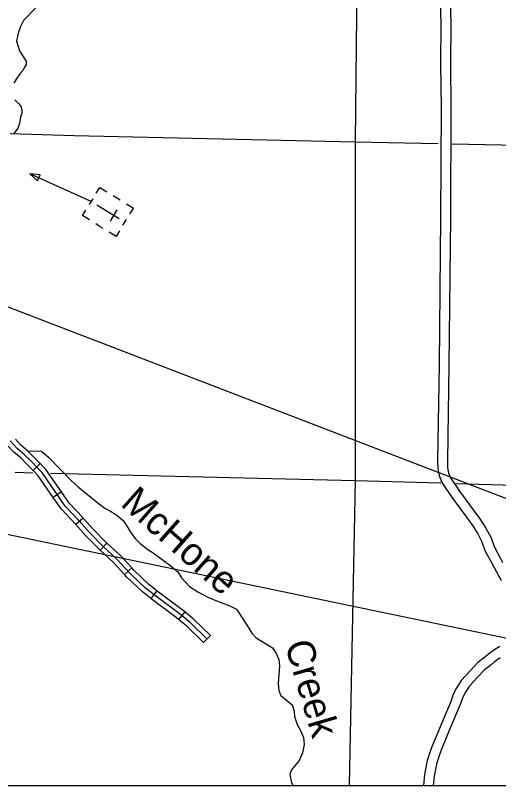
# Model space of a CAD drawing. Extents: x 0 to 3171, y 0 to 2059.
# Drawn here: x 1180.8 to 1303, y 254.4 to 449.4 of the extents above; entities that cross this region are included whole.
import ezdxf

# ---------------------------------------------------------------- set-up
doc = ezdxf.new("R2010")
doc.units = 0
for name, color, linetype in [('Default', 7, 'Continuous'), ('Level 32', 7, 'Continuous'), ('Level 35', 7, 'Continuous'), ('Level 46', 7, 'Continuous'), ('Level 5', 7, 'Continuous'), ('Level 57', 7, 'Continuous')]:
    doc.layers.add(name, color=color, linetype=linetype)

msp = doc.modelspace()

# ---------------------------------------------------------------- linework, layer by layer
at = {"layer": 'Default'}
for p, q in [((990.73, 447.98), (1391.7, 293.66)), ((1029.42, 433.09), (1391.7, 293.66)), ((987.22, 357.79), (1387.27, 274.68)), ((1029.42, 349.02), (1387.27, 274.68)), ((1029.42, 254.41), (2119.81, 254.41))]:
    msp.add_line(p, q, dxfattribs=at)
msp.add_lwpolyline([(2119.81, 1254.61), (1029.42, 1254.61), (1029.42, 254.41), (2119.81, 254.41)], close=True, dxfattribs=at)
msp.add_lwpolyline([(2119.81, 1254.61), (1029.42, 1254.61), (1029.42, 254.41), (2119.81, 254.41)], close=True, dxfattribs=at)
msp.add_lwpolyline([(2119.81, 1254.61), (1029.42, 1254.61), (1029.42, 254.41), (2119.81, 254.41)], close=True, dxfattribs=at)
at = {"layer": 'Level 32'}
for p, q in [((1187.02, 335.95), (1185.23, 334.2)), ((1192.41, 328.75), (1190.35, 327.33)), ((1197.94, 322.12), (1196.06, 320.47)), ((1203.88, 315.82), (1202.19, 313.98)), ((1210.18, 309.54), (1208.34, 307.85)), ((1216.54, 303.75), (1214.99, 301.79)), ((1223.58, 298.44), (1221.99, 296.5)), ((1230.11, 292.39), (1228.36, 290.6))]:
    msp.add_line(p, q, dxfattribs=at)
for points in [[(1229.23, 291.5), (1224.94, 295.7), (1222.21, 297.94), (1215.87, 302.68), (1213.71, 304.39), (1209.85, 308.05), (1206.44, 311.77), (1202.89, 315.04), (1199.5, 318.46), (1196.87, 321.45), (1193.37, 325.15), (1187.5, 333.64), (1186.43, 334.76), (1184.57, 336.67), (1183.06, 338.18), (1181.25, 339.7), (1179.45, 341.65)], [(1187.02, 335.95), (1185.46, 337.55), (1183.91, 339.11), (1182.12, 340.6), (1180.76, 342.07)], [(1185.23, 334.2), (1183.68, 335.79), (1182.22, 337.26), (1180.39, 338.79), (1178.93, 340.37)], [(1192.41, 328.75), (1188.48, 334.43), (1187.33, 335.63), (1187.02, 335.95)], [(1190.35, 327.33), (1186.53, 332.85), (1185.53, 333.9), (1185.23, 334.2)], [(1197.94, 322.12), (1197.79, 322.29), (1194.35, 325.94), (1192.41, 328.75)], [(1196.06, 320.47), (1195.94, 320.61), (1192.4, 324.36), (1190.35, 327.33)], [(1203.88, 315.82), (1203.76, 315.94), (1200.42, 319.31), (1197.94, 322.12)], [(1202.19, 313.98), (1202.02, 314.14), (1198.59, 317.6), (1196.06, 320.47)], [(1208.34, 307.85), (1205.56, 310.89), (1202.19, 313.98)], [(1210.18, 309.54), (1207.33, 312.65), (1203.88, 315.82)], [(1216.54, 303.75), (1214.53, 305.34), (1210.74, 308.93), (1210.18, 309.54)], [(1214.99, 301.79), (1212.89, 303.45), (1208.96, 307.17), (1208.34, 307.85)], [(1223.58, 298.44), (1222.98, 298.93), (1216.64, 303.67), (1216.54, 303.75)], [(1221.99, 296.5), (1221.43, 296.96), (1215.11, 301.69), (1214.99, 301.79)], [(1230.11, 292.39), (1225.77, 296.63), (1223.58, 298.44)], [(1228.36, 290.6), (1224.1, 294.77), (1221.99, 296.5)]]:
    msp.add_lwpolyline(points, dxfattribs=at)
at = {"layer": 'Level 35'}
for points in [[(1185.98, 451.38), (1182.85, 448.13), (1182.06, 446.54), (1181.48, 444.89), (1181.08, 442.88), (1181.42, 441.53), (1181.83, 440.44), (1182.19, 439.76), (1183.49, 437.82), (1183.49, 436.89), (1183.09, 436.28), (1182.72, 435.52), (1181.85, 434.56), (1180.97, 433.26), (1180.4, 432.22)], [(1180.64, 428.04), (1181.51, 427.08), (1182.12, 426.37), (1182.41, 425.44), (1182.38, 424.62), (1182.07, 423.59), (1181.8, 422.02), (1181.35, 420.88), (1180.34, 419.45)], [(1183.84, 339.17), (1187.35, 339.06), (1189.11, 337.55), (1194.98, 331.55), (1196.61, 330.04), (1201.69, 325.91), (1203.39, 324.66), (1205.01, 323.77), (1206.52, 322.82), (1207.98, 321.5), (1209.02, 320.04), (1209.89, 318.55), (1211.04, 316.94), (1212.32, 315.67), (1214.25, 314.18), (1215.58, 313.32), (1220.19, 309.95), (1221.86, 308.51), (1222.79, 307.02), (1224.84, 304.85), (1226.9, 303.49), (1229.46, 302.13), (1232.33, 300.9), (1235.04, 299.94), (1236.65, 299.09), (1239.26, 295.21), (1240.57, 292.98), (1241.69, 291.78), (1245.76, 289.31), (1246.67, 288.02), (1247.36, 286.36), (1247.57, 284.65), (1247.26, 280.28), (1247.42, 278.43), (1247.87, 277.24), (1250.75, 274.83), (1251.27, 273.27), (1251.39, 271.88), (1252.03, 269.89), (1252.88, 268.36), (1253.64, 266.6), (1253.78, 264.8), (1253.4, 262.71), (1252.58, 260.77), (1250.62, 258.39), (1250.17, 257.23), (1250.59, 255.21), (1250.92, 254.41)]]:
    msp.add_lwpolyline(points, dxfattribs=at)
at = {"layer": 'Level 46'}
for points in [[(1285.49, 481.36), (1285.2, 479.5), (1285.21, 477.52), (1285.81, 474.42), (1287.24, 468.61), (1287.7, 462.63), (1287.9, 459.96), (1288.11, 456.58), (1288.21, 453.29), (1288.37, 447.26)], [(1287.85, 480.56), (1287.67, 479.14), (1287.72, 477.68), (1288.25, 474.96), (1289.72, 469), (1290.19, 462.82), (1290.39, 460.13), (1290.6, 456.69), (1290.71, 453.36), (1290.87, 447.32)], [(1288.37, 447.26), (1288.29, 437.1), (1288.44, 425.91), (1288.32, 398.22), (1287.93, 360.9), (1287.57, 336.71), (1287.59, 334.56), (1287.92, 332.89), (1288.62, 331.12), (1291.05, 327.49), (1294.58, 322.69), (1296.23, 320.5), (1297.62, 318.31), (1298.79, 316.14), (1299.54, 313.92), (1301.27, 310.7), (1303.62, 306.36)], [(1290.87, 447.32), (1290.79, 437.11), (1290.94, 425.92), (1290.82, 398.2), (1290.43, 360.87), (1290.07, 336.71), (1290.09, 334.82), (1290.33, 333.6), (1290.85, 332.29), (1293.09, 328.93), (1296.58, 324.18), (1298.28, 321.93), (1299.78, 319.57), (1301.09, 317.14), (1301.84, 314.92), (1303.47, 311.89), (1304, 310.91)], [(1303.33, 289.65), (1302.04, 288.87), (1300.4, 287.7), (1299.51, 286.93), (1297.73, 285.55), (1295.76, 283.46), (1293.52, 280.99), (1292.29, 279.01), (1291.53, 277.55), (1290.96, 275.88), (1287.75, 268.27), (1285.95, 263.8), (1284.96, 260.8), (1284.21, 257.19), (1283.97, 254.41)], [(1303.41, 286.78), (1301.94, 285.74), (1301.1, 285), (1299.42, 283.7), (1297.59, 281.76), (1295.53, 279.48), (1294.47, 277.77), (1293.83, 276.56), (1293.29, 274.98), (1290.06, 267.31), (1288.3, 262.94), (1287.38, 260.15), (1286.68, 256.82), (1286.48, 254.41)]]:
    msp.add_lwpolyline(points, dxfattribs=at)
at = {"layer": 'Level 5'}
for points in [[(1267.61, 506.06), (1266.67, 417.41)], [(1179.42, 419.51), (1195.59, 419.02), (1266.67, 417.41)], [(1266.67, 417.41), (1266.74, 331.66)], [(1266.67, 417.41), (1287.71, 416.97)], [(1291.25, 416.89), (1353.6, 415.58)], [(1180.71, 333.72), (1185.13, 333.61)], [(1189.61, 333.5), (1266.74, 331.66)], [(1266.74, 331.66), (1265.23, 254.41)], [(1266.74, 331.66), (1288.37, 331.03)], [(1292.1, 330.92), (1322.2, 330.05)]]:
    msp.add_lwpolyline(points, dxfattribs=at)
at = {"layer": 'Level 57'}
for p, q in [((1207.22, 402.63), (1205.45, 403.72)), ((1200.34, 402.95), (1199.46, 401.53)), ((1207, 397.87), (1201.32, 401.37)), ((1206.45, 400.16), (1204.7, 397.31)), ((1204.16, 399.62), (1204.16, 399.62)), ((1204.16, 399.62), (1204.16, 399.62)), ((1201.97, 396.07), (1201.07, 396.63)), ((1201.97, 396.07), (1202.85, 395.54)), ((1207.97, 396.28), (1208.85, 397.7))]:
    msp.add_line(p, q, dxfattribs=at)
for points in [[(1199.9, 402.24), (1184.37, 409.32)], [(1201.22, 404.37), (1202.09, 405.79), (1203.87, 404.7)], [(1199.49, 397.61), (1197.72, 398.7), (1198.59, 400.12)], [(1209.73, 399.12), (1210.6, 400.54), (1208.83, 401.64)], [(1207.1, 394.87), (1206.23, 393.45), (1204.46, 394.54)]]:
    msp.add_lwpolyline(points, dxfattribs=at)
msp.add_lwpolyline([(1186.34, 407.49), (1187.05, 409.04), (1184.37, 409.32)], close=True, dxfattribs=at)

# ---------------------------------------------------------------- texts
at = {"layer": 'Level 35'}
for s, rotation, p in [('McHone', 318.4279, (1207.09, 325.45)), ('Creek', 286.3446, (1248.86, 290.19))]:
    msp.add_text(s, height=7.04, rotation=rotation, dxfattribs=at).set_placement(p)

doc.saveas('drawing.dxf')
